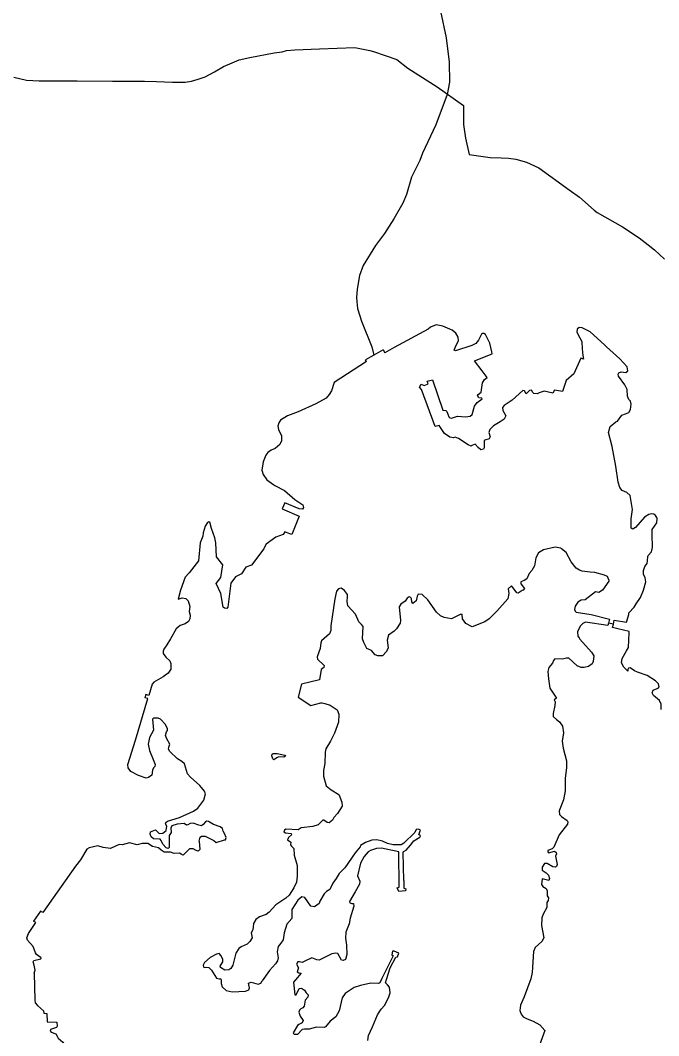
# Model space of a CAD drawing. Extents: x 0 to 2603, y -226 to 830.
# Drawn here: x 326.96 to 331.88, y 537.07 to 544.89 of the extents above; entities that cross this region are included whole.
import ezdxf

# ---------------------------------------------------------------- set-up
doc = ezdxf.new("R2010")
doc.units = 0
doc.layers.add('CT_TSH_Map_Town_Limits', color=7, linetype='Continuous')
doc.layers.add('CT_TSH_Map_US_and_State_Routes', color=7, linetype='Continuous')

msp = doc.modelspace()

# ---------------------------------------------------------------- linework, layer by layer
at = {"layer": 'CT_TSH_Map_Town_Limits'}
for points in [[(330.159, 545.1718), (330.244, 544.7568), (330.269, 544.5705), (330.2717, 544.4147), (330.252, 544.3206), (330.1655, 544.0868), (330.0632, 543.8684), (330.0419, 543.8115), (329.9788, 543.6836), (329.9401, 543.5493), (329.9112, 543.4821)], [(329.9112, 543.4821), (329.8427, 543.3631), (329.7692, 543.2491), (329.7006, 543.1571), (329.6042, 543.003), (329.5779, 542.9242), (329.5584, 542.8211), (329.5538, 542.7554), (329.5572, 542.7225), (329.5623, 542.6718), (329.5915, 542.5742), (329.672, 542.3742), (329.688, 542.3101)], [(330.5965, 542.3366), (330.5817, 542.4034), (330.5488, 542.47), (330.5359, 542.4777), (330.5256, 542.4788), (330.5167, 542.4737), (330.4939, 542.4258), (330.4749, 542.4024), (330.444, 542.3855), (330.3183, 542.3456), (330.308, 542.3507), (330.3168, 542.3752), (330.3408, 542.4243), (330.3379, 542.4512), (330.3196, 542.4807), (330.2911, 542.5037), (330.22, 542.5352), (330.1672, 542.5449), (330.1249, 542.5266), (330.1057, 542.5121), (329.8446, 542.3707), (329.7715, 542.3302)], [(331.4659, 542.3912), (331.3569, 542.4905), (331.2948, 542.5208), (331.2717, 542.5245), (331.2564, 542.5115), (331.2526, 542.4883), (331.2763, 542.4448)], [(331.2763, 542.4448), (331.2907, 542.4166), (331.2951, 542.3613)], [(331.4816, 542.3747), (331.4659, 542.3912)], [(331.5724, 542.1644), (331.5762, 542.176), (331.5954, 542.1827), (331.6302, 542.1779), (331.6456, 542.1896), (331.6414, 542.2217), (331.5841, 542.2817), (331.4816, 542.3747)], [(329.688, 542.3101), (329.6233, 542.2743)], [(329.7601, 542.3519), (329.688, 542.3101)], [(329.7601, 542.3519), (329.7715, 542.3302)], [(330.5232, 542.1892), (330.4645, 542.2672), (330.6005, 542.3225), (330.5965, 542.3366)], [(331.2982, 542.3085), (331.3048, 542.2802), (331.2829, 542.2891), (331.23, 542.1676), (331.17, 542.1155)], [(331.2951, 542.3613), (331.2982, 542.3085)], [(329.6305, 542.2619), (329.3812, 542.1), (329.3599, 542.0366), (329.3434, 542.0069), (329.3204, 541.981), (329.241, 541.9352), (329.1026, 541.8746), (329.0206, 541.8442), (328.9669, 541.809)], [(329.6305, 542.2619), (329.6233, 542.2743)], [(330.2507, 541.8765), (330.2666, 541.8355), (330.2731, 541.829), (330.2872, 541.8266), (330.3334, 541.8413), (330.394, 541.8366), (330.4313, 541.8421), (330.4453, 541.8539), (330.464, 541.9184), (330.4843, 541.9469), (330.5239, 541.9744), (330.5213, 541.9794), (330.4969, 541.9831), (330.4876, 542.001), (330.4927, 542.0088), (330.5157, 542.0269), (330.5254, 542.0992), (330.5419, 542.1238), (330.561, 542.1381)], [(330.561, 542.1381), (330.5232, 542.1892)], [(331.6027, 541.2676), (331.5845, 541.2919), (331.5713, 541.3317), (331.5547, 541.455), (331.5262, 541.6067), (331.4969, 541.7157), (331.5105, 541.761), (331.5552, 541.7962), (331.5681, 541.8014), (331.601, 541.8481), (331.6293, 541.8599), (331.6537, 541.8705), (331.6664, 541.8912), (331.6724, 541.9338), (331.667, 541.9568), (331.6541, 541.9682), (331.6447, 541.9951), (331.6418, 542.0454), (331.6234, 542.0826), (331.5752, 542.1502), (331.5724, 542.1644)], [(330.056, 542.0471), (330.0391, 542.065), (330.0531, 542.0869), (330.075, 542.0781), (330.1008, 542.0874), (330.1059, 542.0914), (330.0979, 542.1105)], [(330.0979, 542.1105), (330.1402, 542.1212), (330.2185, 541.8878)], [(331.17, 542.1155), (331.1425, 542.0303)], [(330.1913, 541.7691), (330.1604, 541.7623), (330.056, 542.0471)], [(330.9624, 542.0209), (330.9483, 542.0131), (330.9226, 542.0154), (330.9135, 542.0244), (330.903, 542.0409), (330.8876, 542.0395), (330.8621, 542.0135), (330.8489, 542.0353), (330.8374, 542.0377), (330.7531, 541.9649), (330.6917, 541.9244), (330.6803, 541.9088), (330.6818, 541.8857), (330.7066, 541.8448), (330.6915, 541.8176), (330.6607, 541.798), (330.6108, 541.7667), (330.5828, 541.7381), (330.5753, 541.7161), (330.5859, 541.6815), (330.5757, 541.666), (330.5424, 541.6553), (330.5373, 541.654), (330.5391, 541.5974), (330.5327, 541.5856), (330.5123, 541.5816), (330.4928, 541.5995), (330.4693, 541.6263), (330.4436, 541.6144), (330.4385, 541.6105), (330.4141, 541.6193), (330.3415, 541.6676), (330.3143, 541.6789), (330.3015, 541.6749), (330.2732, 541.6798), (330.2331, 541.7064), (330.1913, 541.7691)], [(331.1425, 542.0303), (331.0806, 542.0414), (331.0692, 542.0194), (331.0009, 542.0341), (330.9624, 542.0209)], [(330.2185, 541.8878), (330.2416, 541.8853), (330.2507, 541.8765)], [(328.9669, 541.809), (328.9555, 541.7895), (328.9467, 541.7638), (328.9508, 541.7381), (328.9744, 541.6906), (328.9748, 541.6507), (328.9622, 541.6237), (328.9252, 541.5923), (328.8956, 541.5792), (328.8689, 541.5597), (328.8549, 541.5415), (328.8347, 541.4886), (328.8238, 541.424), (328.8344, 541.3907), (328.8619, 541.3498), (328.9149, 541.3116), (328.9228, 541.3066)], [(328.9228, 541.3066), (328.999, 541.2674), (329.0781, 541.1987)], [(329.0781, 541.1987), (329.1391, 541.1581), (329.1445, 541.1375), (329.1368, 541.1246), (329.1111, 541.1256), (328.9999, 541.1721), (328.9811, 541.1256)], [(331.6917, 540.9762), (331.6841, 540.971), (331.6724, 540.9774), (331.673, 541.0495), (331.6814, 541.1216), (331.6636, 541.2295), (331.6388, 541.2525), (331.6027, 541.2676)], [(328.9811, 541.1256), (329.1116, 541.0703), (329.0537, 540.9282), (329.0382, 540.9345)], [(331.8711, 541.059), (331.8607, 541.0758), (331.8465, 541.0847), (331.8271, 541.087), (331.8092, 541.0829), (331.7745, 541.062), (331.7059, 540.983), (331.6917, 540.9762)], [(331.8031, 540.7663), (331.8285, 540.7949), (331.8361, 540.8284), (331.8337, 540.9313), (331.8347, 540.9674), (331.8715, 541.0192), (331.8738, 541.0527), (331.8711, 541.059)], [(328.4132, 541.0276), (328.4042, 541.0225), (328.3864, 540.9939), (328.3701, 540.9423), (328.3692, 540.9153), (328.3478, 540.8635), (328.3336, 540.727), (328.2637, 540.6324), (328.2319, 540.5999), (328.1967, 540.5005)], [(328.4688, 540.8635), (328.4607, 540.9033), (328.4355, 540.9751), (328.4223, 541.0226), (328.4132, 541.0276)], [(329.0007, 540.9495), (328.9881, 540.9276), (328.9304, 540.909), (328.8575, 540.8543), (328.8411, 540.827), (328.8385, 540.8193)], [(329.0382, 540.9345), (329.0007, 540.9495)], [(328.5597, 540.3688), (328.5521, 540.3584), (328.534, 540.3608), (328.5261, 540.3684), (328.5059, 540.475), (328.4704, 540.5506), (328.506, 540.596), (328.5219, 540.6954), (328.4723, 540.7566), (328.4688, 540.8635)], [(328.8385, 540.8193), (328.7432, 540.6936), (328.7009, 540.6765), (328.6666, 540.6258), (328.6193, 540.6023), (328.585, 540.5531), (328.5597, 540.3688)], [(331.1294, 540.823), (331.0856, 540.8315), (330.997, 540.8101), (330.9587, 540.7865)], [(331.3552, 540.6371), (331.2933, 540.6469), (331.2739, 540.6532), (331.2468, 540.6696), (331.2089, 540.7169), (331.171, 540.7899), (331.136, 540.8178), (331.1294, 540.823)], [(330.9587, 540.7865), (330.937, 540.749), (330.9261, 540.6884), (330.9059, 540.651), (330.8842, 540.6276), (330.8666, 540.5863), (330.8475, 540.5732), (330.8205, 540.564), (330.8206, 540.5472), (330.8493, 540.5127), (330.8404, 540.4985), (330.8313, 540.4971), (330.8006, 540.4775), (330.7891, 540.4787), (330.763, 540.5171), (330.7487, 540.5323), (330.7232, 540.5089), (330.7286, 540.4742), (330.7213, 540.433), (330.6372, 540.3369), (330.5772, 540.2798), (330.5428, 540.255), (330.4453, 540.218), (330.3961, 540.2433), (330.3714, 540.279), (330.3685, 540.3126), (330.353, 540.3124), (330.2864, 540.2796), (330.2297, 540.2881), (330.2013, 540.3006), (330.1714, 540.3299), (330.1035, 540.4259), (330.0607, 540.4666), (330.0299, 540.4677), (330.021, 540.4521), (330.0149, 540.4173), (329.9893, 540.3977), (329.9814, 540.4093), (329.9773, 540.4336), (329.9722, 540.4427), (329.9593, 540.4476), (329.9439, 540.4372), (329.9299, 540.4152), (329.8954, 540.3917), (329.8827, 540.371), (329.8941, 540.2668), (329.8916, 540.2449), (329.8625, 540.2009), (329.8433, 540.1827), (329.8012, 540.1515), (329.7912, 540.114), (329.7982, 540.0549), (329.7856, 540.0265), (329.7549, 539.9927), (329.7189, 539.9923), (329.6983, 540.0012), (329.6683, 540.0357), (329.6334, 540.0507), (329.6099, 540.0968), (329.6007, 540.1251), (329.6061, 540.2191), (329.5919, 540.2356), (329.5724, 540.2561), (329.546, 540.3138), (329.4876, 540.3789), (329.482, 540.4122), (329.483, 540.4483), (329.4828, 540.4651), (329.462, 540.4971), (329.436, 540.5148), (329.4142, 540.5107), (329.4002, 540.4926), (329.3866, 540.432), (329.3564, 540.2257), (329.3555, 540.1897), (329.3441, 540.1626), (329.2841, 540.1092), (329.2791, 540.0924), (329.2731, 540.0499), (329.2493, 539.9866), (329.2533, 539.9674), (329.304, 539.9189), (329.3015, 539.9047), (329.2811, 539.8891)], [(331.7683, 540.4995), (331.7857, 540.5627), (331.7816, 540.5936), (331.7685, 540.6231), (331.7682, 540.6502), (331.7783, 540.6811), (331.796, 540.7045), (331.7983, 540.7263), (331.8007, 540.7585), (331.8031, 540.7663)], [(331.5011, 540.5781), (331.4999, 540.5691), (331.4517, 540.5004), (331.4236, 540.4808), (331.3978, 540.4857), (331.3173, 540.4245), (331.2864, 540.4229), (331.2621, 540.4071), (331.2405, 540.3761), (331.2343, 540.3517), (331.2396, 540.3375), (331.2473, 540.3299), (331.3634, 540.3129), (331.5052, 540.2757), (331.4969, 540.2454)], [(331.5011, 540.5781), (331.4893, 540.6038), (331.4673, 540.6151), (331.3925, 540.6349), (331.3552, 540.6371)], [(328.1967, 540.5005), (328.1769, 540.4308), (328.2077, 540.4401), (328.2372, 540.4365), (328.2542, 540.4174), (328.2688, 540.3738), (328.2639, 540.3352), (328.2707, 540.3081), (328.267, 540.2798), (328.257, 540.2579), (328.2313, 540.2408), (328.1941, 540.2277), (328.1623, 540.2003), (328.1192, 540.1239), (328.0913, 540.0786), (328.0672, 540.0436), (328.0622, 540.0282), (328.0624, 540.0114), (328.0832, 539.9833), (328.1131, 539.9552), (328.1209, 539.9347), (328.1215, 539.8897), (328.1011, 539.8599), (328.0614, 539.8326), (327.9911, 539.7907), (327.9771, 539.7738), (327.9522, 539.6873), (327.9283, 539.6943)], [(331.7444, 540.4439), (331.7683, 540.4995)], [(331.6553, 540.3261), (331.695, 540.3688), (331.7115, 540.3935), (331.7444, 540.4439)], [(331.5349, 540.2386), (331.5414, 540.2683), (331.6355, 540.2537), (331.6542, 540.3131), (331.6553, 540.3261)], [(331.4969, 540.2454), (331.4917, 540.2266), (331.3202, 540.252), (331.2997, 540.2428), (331.2818, 540.2259), (331.2578, 540.1819), (331.2608, 540.1447), (331.2712, 540.1331), (331.2751, 540.1216), (331.3674, 540.0221), (331.3831, 539.994), (331.3797, 539.9488), (331.3708, 539.9307), (331.3441, 539.9112), (331.3107, 539.9045), (331.2875, 539.9043), (331.2564, 539.9168), (331.1902, 539.9753), (331.1735, 539.9764), (331.1427, 539.9685)], [(331.5349, 540.2386), (331.4969, 540.2454)], [(331.5691, 540.2016), (331.529, 540.2115), (331.5349, 540.2386)], [(331.6376, 540.031), (331.6528, 540.0582), (331.6581, 540.1703), (331.6568, 540.1806), (331.5691, 540.2016)], [(331.9044, 539.5792), (331.9041, 539.6204), (331.8897, 539.6486), (331.8597, 539.6753), (331.8442, 539.6881), (331.835, 539.7086), (331.8425, 539.728), (331.8605, 539.7372), (331.8797, 539.7438), (331.8873, 539.7542), (331.8819, 539.7785), (331.8611, 539.8015), (331.7952, 539.8421), (331.7203, 539.8671), (331.697, 539.8772), (331.6646, 539.9001), (331.6518, 539.8986), (331.6479, 539.887), (331.6469, 539.8754), (331.6169, 539.9061), (331.5986, 539.9406), (331.6035, 539.9716), (331.6376, 540.031)], [(331.1427, 539.9685), (331.0835, 539.9692), (331.072, 539.9575), (331.0645, 539.9356), (331.0377, 539.9031), (331.0303, 539.8734), (331.0348, 539.8157)], [(329.2811, 539.8891), (329.2676, 539.8091), (329.129, 539.7745), (329.1029, 539.675), (329.2, 539.6116), (329.2771, 539.6303), (329.2874, 539.6305)], [(331.0348, 539.8157), (331.0444, 539.7449), (331.0953, 539.6681), (331.0774, 539.6552)], [(327.8717, 539.0714), (327.8123, 539.103), (327.7927, 539.1311), (327.7899, 539.1569), (327.8499, 539.344), (327.9434, 539.6654), (327.9218, 539.6708)], [(327.9283, 539.6943), (327.9218, 539.6708)], [(331.0774, 539.6552), (331.0854, 539.6385), (331.0843, 539.6114), (331.0695, 539.5482), (331.0709, 539.5264), (331.0956, 539.5034), (331.119, 539.4857), (331.1438, 539.4524), (331.1506, 539.4009), (331.1397, 539.3352), (331.1466, 539.2826), (331.1732, 539.1837), (331.1725, 539.1322), (331.1642, 539.0472), (331.1639, 538.9533), (331.1491, 538.8835), (331.1165, 538.7982), (331.1206, 538.7714), (331.1361, 538.756), (331.1789, 538.7242), (331.1842, 538.714), (331.1805, 538.6947), (331.1181, 538.613), (331.0754, 538.5186), (331.0627, 538.5043), (331.0292, 538.4938), (331.0294, 538.4821), (331.0359, 538.4758), (331.0807, 538.4865), (331.0938, 538.4777), (331.0952, 538.4673), (331.0889, 538.448), (331.101, 538.3837), (331.0961, 538.3696), (331.0883, 538.363), (331.0678, 538.3679), (331.025, 538.3933), (331.0044, 538.3918), (330.9867, 538.3646), (330.9869, 538.3401), (331.0179, 538.3198), (331.0349, 538.3021), (331.0415, 538.2777), (331.0379, 538.2609)], [(329.2874, 539.6305), (329.3105, 539.6268), (329.3506, 539.613), (329.405, 539.5775), (329.4169, 539.5442), (329.415, 539.4811), (329.3849, 539.3984), (329.3519, 539.3364), (329.3178, 539.2755), (329.3115, 539.2497), (329.3086, 539.1635), (329.3001, 539.1093), (329.2991, 539.0669), (329.3205, 538.9911), (329.3568, 538.9592), (329.4164, 538.9238), (329.419, 538.9199)], [(328.0477, 538.571), (328.0398, 538.5813), (327.987, 538.5833), (327.9689, 538.5973), (327.961, 538.6179), (327.9647, 538.6359), (328.0019, 538.6517), (328.0317, 538.625), (328.06, 538.6252), (328.0856, 538.6461), (328.0904, 538.6796), (328.0813, 538.6976), (328.0837, 538.7092), (328.0964, 538.7195), (328.1889, 538.7462), (328.2965, 538.7961), (328.3285, 538.8195), (328.3755, 538.8818), (328.3879, 538.9296), (328.3813, 538.9514), (328.3461, 538.9934), (328.2735, 539.0571), (328.25, 539.0839), (328.2261, 539.1596), (328.2066, 539.1787), (328.173, 539.1991), (328.1132, 539.2565), (328.1041, 539.2743), (328.1052, 539.2898), (328.1128, 539.3118), (328.0905, 539.354), (328.0799, 539.3797), (328.0888, 539.4067), (328.0964, 539.4171), (328.0961, 539.4312), (328.0791, 539.4646), (328.0414, 539.5055), (328.0234, 539.513), (327.9873, 539.5126), (327.9796, 539.5048), (327.9868, 539.4212), (327.9566, 539.363), (327.9467, 539.3128)], [(327.9467, 539.3128), (327.9575, 539.2626), (327.9852, 539.1947), (328.0009, 539.1562), (327.9985, 539.1395), (327.9884, 539.1292), (327.9795, 539.1109), (327.9735, 539.0736), (327.9479, 539.0554), (327.9298, 539.05), (327.8717, 539.0714)], [(328.9387, 539.2064), (328.917, 539.1919), (328.9079, 539.1983), (328.9012, 539.2214), (328.9037, 539.2343), (328.9113, 539.2408), (328.941, 539.2397), (329.0015, 539.2287), (329.0056, 539.2211), (328.9927, 539.2132), (328.9541, 539.2141), (328.9387, 539.2064)], [(329.419, 538.9199), (329.4413, 538.8661), (329.4417, 538.8339), (329.4062, 538.7782), (329.3795, 538.7459), (329.368, 538.7277), (329.3424, 538.7069), (329.3269, 538.7081), (329.301, 538.727), (329.2947, 538.727), (329.2577, 538.6907), (329.2179, 538.6773), (329.1265, 538.6662), (329.1023, 538.6532), (329.0083, 538.6561), (328.9968, 538.6482), (328.9918, 538.6366), (329.0047, 538.6277), (329.0485, 538.623), (329.0525, 538.6127), (329.0295, 538.5932), (329.0219, 538.5751), (329.0478, 538.5573), (329.0455, 538.5368), (329.0533, 538.5252), (329.0703, 538.5086), (329.072, 538.4559)], [(328.3399, 538.5635), (328.3487, 538.5959), (328.3576, 538.6036), (328.3859, 538.6026), (328.4531, 538.5697), (328.4713, 538.5545), (328.5354, 538.5743), (328.5418, 538.5757), (328.5482, 538.5938), (328.5363, 538.6233), (328.5257, 538.6425), (328.5205, 538.6631), (328.5024, 538.6758), (328.4494, 538.692), (328.4118, 538.7174), (328.3964, 538.7198), (328.3874, 538.7146), (328.3709, 538.6925), (328.3567, 538.6834), (328.3374, 538.687), (328.2935, 538.7046), (328.2704, 538.7019), (328.2525, 538.6901), (328.2421, 538.6887), (328.224, 538.7014), (328.17, 538.6946), (328.1278, 538.6826), (328.1214, 538.6645), (328.1231, 538.6323), (328.1092, 538.609), (328.1088, 538.5151), (328.0997, 538.5073), (328.0843, 538.5121), (328.0595, 538.5416), (328.0477, 538.571)], [(329.9181, 538.2606), (329.9135, 538.4767), (329.9172, 538.4845), (329.9377, 538.4962), (329.9709, 538.5326), (329.9963, 538.5676), (330.0423, 538.5964), (330.0461, 538.6068), (330.0345, 538.6156), (330.047, 538.6505), (330.0315, 538.658), (330.0135, 538.6552), (330.0034, 538.6321), (329.918, 538.5489), (329.8988, 538.5371), (329.837, 538.5352), (329.7932, 538.5464), (329.7544, 538.564), (329.7105, 538.574), (329.6719, 538.5735), (329.6219, 538.5551), (329.5847, 538.5316), (329.581, 538.5212)], [(328.0264, 538.5143), (327.9786, 538.5241), (327.9449, 538.5469), (327.8999, 538.5466), (327.8627, 538.5358), (327.8033, 538.5507), (327.7469, 538.5361), (327.7236, 538.5384), (327.6955, 538.5266), (327.657, 538.5069), (327.599, 538.5166), (327.5576, 538.5291), (327.4909, 538.5143), (327.4743, 538.5026), (327.4248, 538.421), (327.3867, 538.3718)], [(328.3399, 538.5635), (328.3444, 538.4993), (328.3329, 538.4888), (328.3174, 538.4938), (328.2942, 538.5065), (328.2646, 538.5062), (328.2174, 538.4556), (328.2006, 538.4657), (328.1889, 538.472), (328.1465, 538.4703), (328.118, 538.4803), (328.0692, 538.4799), (328.0458, 538.4964), (328.0264, 538.5143)], [(329.8802, 538.1766), (329.8684, 538.2048), (329.8838, 538.2101), (329.88, 538.4816), (329.7459, 538.5099), (329.7086, 538.5069), (329.661, 538.4923), (329.6431, 538.4819), (329.6126, 538.4469), (329.5835, 538.3951), (329.56, 538.2983), (329.5796, 538.2561), (329.576, 538.2328), (329.5444, 538.1733), (329.4988, 538.1008), (329.5014, 538.0893), (329.5182, 538.0842), (329.5298, 538.0832), (329.5339, 538.0626), (329.5051, 537.9722), (329.4965, 537.9284), (329.4701, 537.8637), (329.468, 537.8161), (329.4775, 537.7634), (329.4782, 537.6914), (329.4683, 537.6514), (329.4515, 537.646), (329.4387, 537.6485), (329.4099, 537.6985), (329.3931, 537.7022), (329.3623, 537.6954), (329.2663, 537.6482), (329.2469, 537.6493), (329.2081, 537.6644), (329.1595, 537.6433), (329.1351, 537.6289), (329.1145, 537.6352), (329.1016, 537.6351), (329.0902, 537.6156), (329.1059, 537.5888), (329.096, 537.5578), (329.1076, 537.5489), (329.1269, 537.5477), (329.0836, 537.4959), (329.0671, 537.4777), (329.077, 537.38), (329.0872, 537.3813), (329.11, 537.4292), (329.1305, 537.4307), (329.1525, 537.4168), (329.1657, 537.3963), (329.1813, 537.381), (329.1789, 537.3629), (329.1572, 537.3396), (329.15, 537.2932), (329.1397, 537.2802), (329.1231, 537.2723), (329.1129, 537.2607), (329.1091, 537.2452), (329.1198, 537.2156), (329.142, 537.1811), (329.1356, 537.163), (329.1075, 537.1512), (329.0973, 537.1434), (329.0657, 537.0864), (329.0669, 537.0826)], [(329.581, 538.5212), (329.5442, 538.4746), (329.4641, 538.3592), (329.4208, 538.3163), (329.3967, 538.2775)], [(329.072, 538.4559), (329.0959, 538.3763)], [(327.3867, 538.3718), (327.1339, 538.0142), (327.1159, 538.0256)], [(329.0959, 538.3763), (329.0954, 538.294), (329.0906, 538.2489), (329.0692, 538.2062)], [(329.3967, 538.2775), (329.3712, 538.24), (329.3486, 538.1921), (329.3216, 538.1777), (329.3051, 538.1596), (329.2709, 538.1026), (329.2647, 538.0845), (329.2301, 538.0584), (329.2005, 538.0632), (329.1548, 538.1298), (329.1329, 538.1348), (329.101, 538.1087), (329.054, 538.0388), (329.0559, 537.9796), (329.0546, 537.9692), (329.0165, 537.9252), (328.9953, 537.8568), (328.9868, 537.8038), (328.9689, 537.7793), (328.9499, 537.7534), (328.9425, 537.7121), (328.9482, 537.6645), (328.9446, 537.6413), (328.928, 537.6179), (328.8822, 537.5687), (328.8263, 537.487)], [(329.9181, 538.2606), (329.9174, 538.2026), (329.9328, 538.1977), (329.9317, 538.1809)], [(330.9863, 538.2733), (330.9815, 538.2307), (330.9906, 538.2154), (331.0165, 538.2001), (331.0244, 538.1822), (331.0248, 538.1424), (331.0352, 538.1283), (331.0315, 538.1063), (331.0227, 538.0908), (331.0205, 538.0534), (330.9939, 538.0017), (330.9839, 537.9734), (330.9819, 537.9141), (330.9983, 537.8191), (330.9844, 537.7918), (330.9308, 537.745), (330.9181, 537.7152), (330.9094, 537.553), (330.8996, 537.5027), (330.8468, 537.3645), (330.8178, 537.3012), (330.8143, 537.26), (330.8237, 537.2305), (330.8394, 537.2101), (330.8704, 537.1949), (330.9169, 537.1772), (330.9672, 537.1481), (331.0076, 537.106)], [(331.0379, 538.2609), (330.9863, 538.2733)], [(329.0692, 538.2062), (329.0337, 538.1479), (329.0094, 538.1259), (328.9302, 538.0749), (328.8804, 538.0178)], [(329.9317, 538.1809), (329.8802, 538.1766)], [(327.1159, 538.0256), (327.0622, 537.9487)], [(328.8804, 538.0178), (328.8561, 537.9996), (328.8049, 537.981), (328.7781, 537.9601), (328.7578, 537.9291), (328.7554, 537.9033), (328.753, 537.8802), (328.7417, 537.8582), (328.7485, 537.8183), (328.7295, 537.7924), (328.7244, 537.7872)], [(327.0677, 537.5464), (327.0738, 537.5695), (327.067, 537.608), (327.0591, 537.6337), (327.0654, 537.6453), (327.1193, 537.6588), (327.1206, 537.6665), (327.0842, 537.6919), (327.0765, 537.7034), (327.0605, 537.7522), (327.015, 537.8019), (327.0096, 537.8186), (327.0235, 537.8522), (327.0793, 537.9364), (327.0622, 537.9487)], [(328.7244, 537.7872), (328.709, 537.7704), (328.6643, 537.7493), (328.6463, 537.7363), (328.6235, 537.7), (328.5986, 537.6098), (328.5847, 537.5825), (328.5681, 537.5721), (328.5385, 537.5693), (328.5049, 537.5895), (328.5022, 537.5998), (328.5212, 537.6335), (328.5223, 537.6515), (328.5091, 537.6809), (328.4935, 537.6975), (328.473, 537.6948), (328.4256, 537.6673), (328.3809, 537.6282), (328.3695, 537.6089), (328.3722, 537.5947), (328.3787, 537.5909), (328.3915, 537.5935)], [(329.7837, 537.4987), (329.8138, 537.589), (329.8568, 537.6693), (329.8709, 537.6719), (329.8797, 537.7015), (329.8447, 537.7155), (329.8319, 537.7154), (329.827, 537.6882), (329.8373, 537.6819), (329.7502, 537.5047)], [(327.0677, 537.5464), (327.0722, 537.3391)], [(328.3915, 537.5935), (328.4135, 537.59), (328.4343, 537.5695), (328.4734, 537.5081), (328.494, 537.5045), (328.5057, 537.5046), (328.5097, 537.4943), (328.5086, 537.4673), (328.5166, 537.4416), (328.5477, 537.4123), (328.5955, 537.4037), (328.6971, 537.4085), (328.724, 537.4191), (328.729, 537.4333), (328.7223, 537.4577), (328.7209, 537.4706), (328.7414, 537.4772), (328.7956, 537.4635), (328.8161, 537.4689), (328.8263, 537.487)], [(329.7502, 537.5047), (329.7338, 537.4737), (329.7222, 537.4672), (329.6644, 537.4705), (329.5834, 537.453), (329.536, 537.4371), (329.4656, 537.3913), (329.444, 537.3565), (329.4205, 537.2559), (329.394, 537.2093), (329.3505, 537.1766), (329.3148, 537.1339), (329.3033, 537.1286), (329.244, 537.1305), (329.1889, 537.1159)], [(329.6415, 537.0288), (329.6462, 537.0662), (329.6765, 537.1346), (329.7017, 537.1941), (329.7143, 537.2265), (329.7448, 537.2691), (329.7702, 537.299), (329.7993, 537.3559), (329.813, 537.396), (329.8088, 537.4385), (329.7932, 537.4576), (329.7776, 537.4729), (329.7837, 537.4987)], [(327.0722, 537.3391), (327.0749, 537.3186), (327.0931, 537.297), (327.1386, 537.2575), (327.1426, 537.2382)], [(327.1426, 537.2382), (327.1657, 537.2371), (327.1676, 537.1714), (327.241, 537.1695)], [(327.241, 537.1695), (327.2452, 537.1374), (327.2402, 537.1283), (327.194, 537.1138), (327.1903, 537.1034), (327.198, 537.0919), (327.2329, 537.0794), (327.2433, 537.0615), (327.2513, 537.0461), (327.2889, 537.0155), (327.3033, 536.9913), (327.2906, 536.9679), (327.2753, 536.9512), (327.2728, 536.9421), (327.2913, 536.8908), (327.2903, 536.8675), (327.2775, 536.8584), (327.262, 536.8583)], [(329.1889, 537.1159), (329.1516, 537.1156), (329.1348, 537.1116), (329.0979, 537.0751), (329.0761, 537.075), (329.0669, 537.0826)], [(331.0076, 537.106), (330.9073, 536.8311), (330.8521, 536.8189)]]:
    msp.add_lwpolyline(points, dxfattribs=at)
at = {"layer": 'CT_TSH_Map_US_and_State_Routes'}
for points in [[(328.7308, 544.6068), (328.9195, 544.6428)], [(328.9195, 544.6428), (328.9807, 544.6501)], [(328.9807, 544.6501), (329.013, 544.6589), (329.0789, 544.6648)], [(329.0789, 544.6648), (329.2681, 544.6736)], [(329.2681, 544.6736), (329.5414, 544.6823)], [(329.5414, 544.6823), (329.6565, 544.66)], [(329.6565, 544.66), (329.6847, 544.6533)], [(329.6847, 544.6533), (329.8637, 544.5897), (329.9487, 544.5237)], [(328.3865, 544.4575), (328.4587, 544.4958), (328.5274, 544.5368), (328.5934, 544.5659), (328.6489, 544.587), (328.7308, 544.6068)], [(329.9487, 544.5237), (330.1745, 544.3787)], [(326.9102, 544.4551), (327.0077, 544.4307), (327.1051, 544.4259)], [(327.1051, 544.4259), (327.3974, 544.4259)], [(327.3974, 544.4259), (327.6713, 544.4234)], [(327.6713, 544.4234), (327.9176, 544.4223)], [(327.9176, 544.4223), (328.0101, 544.4205), (328.1342, 544.4152)], [(328.1342, 544.4152), (328.232, 544.4152), (328.2808, 544.4245)], [(328.2808, 544.4245), (328.3324, 544.4377), (328.3865, 544.4575)], [(330.1745, 544.3787), (330.3799, 544.2355)], [(330.3799, 544.2355), (330.3782, 544.0892), (330.3947, 543.9845)], [(330.3947, 543.9845), (330.4223, 543.8577)], [(330.4223, 543.8577), (330.585, 543.8346), (330.6707, 543.8313)], [(330.6707, 543.8313), (330.7257, 543.8291), (330.7829, 543.8214), (330.8653, 543.7983), (330.961, 543.7565)], [(330.961, 543.7565), (331.1936, 543.5852), (331.2727, 543.5302), (331.386, 543.4279), (331.4102, 543.4103)], [(331.4102, 543.4103), (331.6066, 543.3006)], [(331.6066, 543.3006), (331.7352, 543.2159), (331.8045, 543.1609)], [(331.8045, 543.1609), (331.8518, 543.1235), (331.9287, 543.0509)]]:
    msp.add_lwpolyline(points, dxfattribs=at)

doc.saveas('drawing.dxf')
